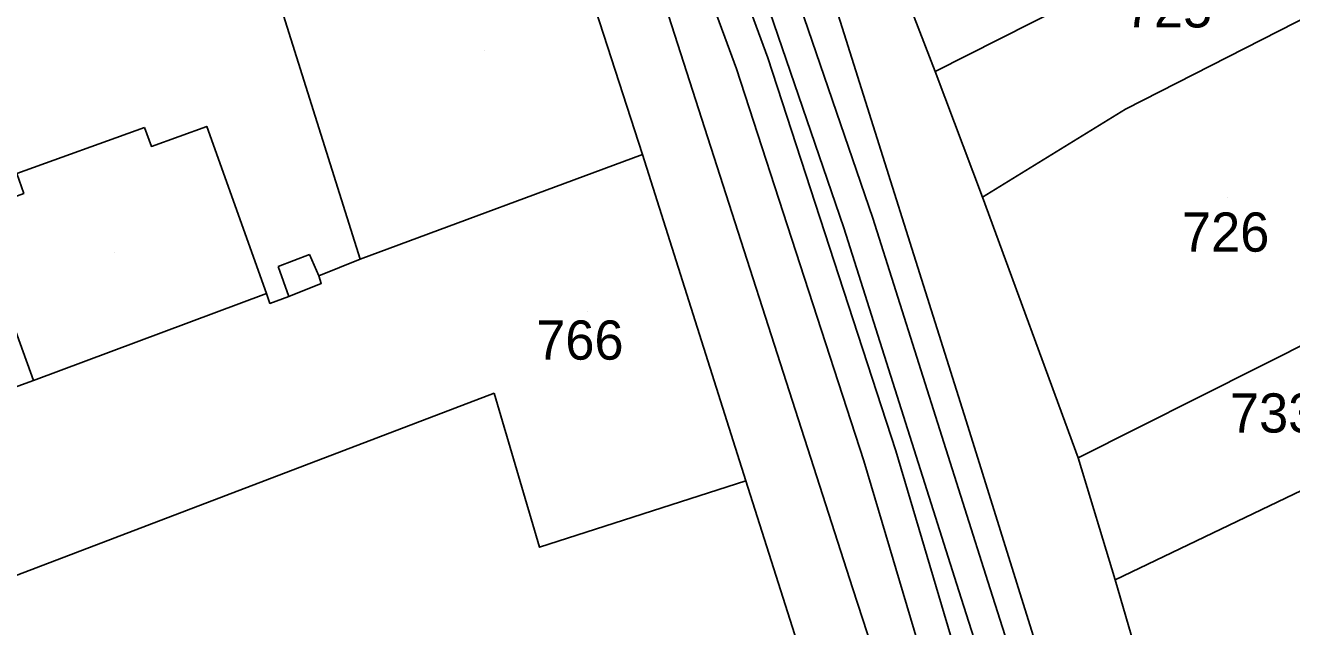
# Model space of a CAD drawing. Extents: x -263423 to -261326, y -1240067 to -1237864.
# Drawn here: x -262823.4 to -262758.8, y -1239125.6 to -1239094.9 of the extents above; entities that cross this region are included whole.
import ezdxf

# ---------------------------------------------------------------- set-up
doc = ezdxf.new("R2010")
doc.units = 0
for name, color, linetype in [('body_kn', 7, 'Continuous'), ('kladpar_druhypozemkov', 7, 'Continuous'), ('kladpar_hranice', 7, 'Continuous'), ('kladpar_parcelnecisla', 7, 'Continuous'), ('kladpar_plochy', 7, 'Continuous'), ('tarchy_linie', 7, 'Continuous'), ('zappar_hrandruhpozemk', 7, 'Continuous')]:
    doc.layers.add(name, color=color, linetype=linetype)

msp = doc.modelspace()

# ---------------------------------------------------------------- linework, layer by layer
at = {"layer": 'body_kn'}
for p, q in [((-262785.49, -1239096.59), (-262785.49, -1239096.59)), ((-262787.1, -1239097.15), (-262787.1, -1239097.15)), ((-262776.96, -1239097.28), (-262776.96, -1239097.28)), ((-262767.23, -1239099.21), (-262767.23, -1239099.21)), ((-262817.32, -1239100.15), (-262817.32, -1239100.15)), ((-262814.14, -1239100.09), (-262814.14, -1239100.09)), ((-262816.96, -1239101.11), (-262816.96, -1239101.11)), ((-262791.9, -1239101.53), (-262791.9, -1239101.53)), ((-262774.53, -1239103.7), (-262774.53, -1239103.7)), ((-262780.14, -1239104.77), (-262780.14, -1239104.77)), ((-262781.61, -1239105.26), (-262781.61, -1239105.26)), ((-262808.89, -1239106.63), (-262808.89, -1239106.63)), ((-262806.3, -1239106.87), (-262806.3, -1239106.87)), ((-262810.49, -1239107.23), (-262810.49, -1239107.23)), ((-262808.41, -1239107.72), (-262808.41, -1239107.72)), ((-262808.29, -1239108.1), (-262808.29, -1239108.1)), ((-262811.09, -1239108.61), (-262811.09, -1239108.61)), ((-262811.09, -1239108.61), (-262811.09, -1239108.61)), ((-262809.95, -1239108.76), (-262809.95, -1239108.76)), ((-262809.95, -1239108.76), (-262809.95, -1239108.76)), ((-262810.91, -1239109.12), (-262810.91, -1239109.12)), ((-262822.99, -1239113.06), (-262822.99, -1239113.06)), ((-262822.99, -1239113.06), (-262822.99, -1239113.06)), ((-262799.47, -1239113.7), (-262799.47, -1239113.7)), ((-262775.38, -1239115.11), (-262775.38, -1239115.11)), ((-262778.97, -1239116.64), (-262778.97, -1239116.64)), ((-262780.59, -1239117.15), (-262780.59, -1239117.15)), ((-262769.66, -1239117), (-262769.66, -1239117)), ((-262786.62, -1239118.17), (-262786.62, -1239118.17)), ((-262797.16, -1239121.56), (-262797.16, -1239121.56)), ((-262781.16, -1239123.69), (-262781.16, -1239123.69)), ((-262774.26, -1239123.31), (-262774.26, -1239123.31)), ((-262767.76, -1239123.22), (-262767.76, -1239123.22)), ((-262775.74, -1239123.78), (-262775.74, -1239123.78))]:
    msp.add_line(p, q, dxfattribs=at)
at = {"layer": 'kladpar_druhypozemkov'}
for p, q in [((-262799.97, -1239096.23), (-262799.97, -1239096.23)), ((-262762.02, -1239103.7), (-262762.02, -1239103.7)), ((-262818.87, -1239106.53), (-262818.87, -1239106.53)), ((-262794.71, -1239109.54), (-262794.71, -1239109.54))]:
    msp.add_line(p, q, dxfattribs=at)
at = {"layer": 'kladpar_hranice'}
for points in [[(-262745.03, -1239088.13), (-262730.55, -1239078.97), (-262719.4, -1239070.96), (-262703.91, -1239059.22), (-262703.59, -1239058.91), (-262703.22, -1239059.43), (-262695.25, -1239069.38), (-262695.7, -1239069.69), (-262710.23, -1239081.07), (-262712.03, -1239082.3), (-262714.67, -1239078.24), (-262726.53, -1239086.43), (-262724.08, -1239090.62), (-262728.53, -1239093.57), (-262733.73, -1239096.51), (-262747.93, -1239104.71), (-262751.29, -1239107.32), (-262751.11, -1239107.68), (-262769.66, -1239117), (-262774.53, -1239103.7), (-262767.23, -1239099.21), (-262755.93, -1239093.42), (-262745.03, -1239088.13)], [(-262758.86, -1239088.14), (-262757.97, -1239087.66), (-262751.28, -1239083.73), (-262751.02, -1239083.55), (-262738.33, -1239074.87), (-262723.39, -1239065.02), (-262719.4, -1239070.96), (-262730.55, -1239078.97), (-262745.03, -1239088.13), (-262755.93, -1239093.42), (-262767.23, -1239099.21), (-262774.53, -1239103.7), (-262776.96, -1239097.28), (-262758.86, -1239088.14)], [(-262756.06, -1239078.86), (-262754.65, -1239078.07), (-262752.31, -1239081.49), (-262751.02, -1239083.55), (-262751.28, -1239083.73), (-262757.97, -1239087.66), (-262758.86, -1239088.14), (-262776.96, -1239097.28), (-262779.18, -1239091.51), (-262756.06, -1239078.86)], [(-262751.11, -1239107.68), (-262751.29, -1239107.32), (-262747.93, -1239104.71), (-262733.73, -1239096.51), (-262728.53, -1239093.57), (-262724.08, -1239090.62), (-262712.03, -1239082.3), (-262710.23, -1239081.07), (-262708.38, -1239083.59), (-262704.81, -1239088.43), (-262722.51, -1239099.86), (-262723, -1239099.15), (-262746.78, -1239113.06), (-262750.76, -1239115.07), (-262767.76, -1239123.22), (-262769.66, -1239117), (-262751.11, -1239107.68)], [(-262796.48, -1239087.39), (-262791.9, -1239101.53), (-262806.3, -1239106.87), (-262808.41, -1239107.72), (-262808.29, -1239108.1), (-262809.95, -1239108.76), (-262810.91, -1239109.12), (-262811.09, -1239108.61), (-262822.99, -1239113.06), (-262828.11, -1239114.91)], [(-262753.82, -1239222.65), (-262758.12, -1239210.42), (-262759.67, -1239205.94), (-262760.45, -1239203.51), (-262764.42, -1239190.77), (-262765.37, -1239187.77), (-262768.68, -1239176.83), (-262770.81, -1239169.6), (-262770.04, -1239169.24), (-262775.1, -1239154.07), (-262776.76, -1239148.95), (-262777, -1239148.24), (-262784.01, -1239126.36), (-262786.62, -1239118.17), (-262791.9, -1239101.53), (-262796.48, -1239087.39)], [(-262779.18, -1239091.51), (-262776.96, -1239097.28), (-262774.53, -1239103.7), (-262769.66, -1239117), (-262767.76, -1239123.22), (-262765.16, -1239132.17), (-262760.77, -1239143.32), (-262757.11, -1239152.87), (-262756.22, -1239155.69), (-262755.45, -1239158.12), (-262755.04, -1239159.4), (-262754.33, -1239161.76), (-262753.5, -1239164.58), (-262748.94, -1239176.69)], [(-262811.09, -1239108.61), (-262810.91, -1239109.12), (-262809.95, -1239108.76), (-262808.29, -1239108.1), (-262808.41, -1239107.72), (-262806.3, -1239106.87), (-262791.9, -1239101.53), (-262786.62, -1239118.17), (-262784.01, -1239126.36), (-262821.03, -1239136.29), (-262810.82, -1239162.5), (-262810.58, -1239163.21), (-262814.29, -1239164.78), (-262815.8, -1239161.32), (-262817.71, -1239161.21), (-262819.01, -1239157.18), (-262817.65, -1239155.87), (-262818.4, -1239155.16), (-262819.76, -1239156.34), (-262823.84, -1239154.47)], [(-262828.11, -1239114.91), (-262822.99, -1239113.06), (-262811.09, -1239108.61)], [(-262748.18, -1239124.47), (-262765.16, -1239132.17), (-262767.76, -1239123.22), (-262750.76, -1239115.07)]]:
    msp.add_lwpolyline(points, dxfattribs=at)
at = {"layer": 'kladpar_plochy'}
for points in [[(-262745.03, -1239088.13), (-262730.55, -1239078.97), (-262719.4, -1239070.96), (-262703.91, -1239059.22), (-262703.59, -1239058.91), (-262703.22, -1239059.43), (-262695.25, -1239069.38), (-262695.7, -1239069.69), (-262710.23, -1239081.07), (-262712.03, -1239082.3), (-262714.67, -1239078.24), (-262726.53, -1239086.43), (-262724.08, -1239090.62), (-262728.53, -1239093.57), (-262733.73, -1239096.51), (-262747.93, -1239104.71), (-262751.29, -1239107.32), (-262751.11, -1239107.68), (-262769.66, -1239117), (-262774.53, -1239103.7), (-262767.23, -1239099.21), (-262755.93, -1239093.42)], [(-262758.86, -1239088.14), (-262757.97, -1239087.66), (-262751.28, -1239083.73), (-262751.02, -1239083.55), (-262738.33, -1239074.87), (-262723.39, -1239065.02), (-262719.4, -1239070.96), (-262730.55, -1239078.97), (-262745.03, -1239088.13), (-262755.93, -1239093.42), (-262767.23, -1239099.21), (-262774.53, -1239103.7), (-262776.96, -1239097.28)], [(-262756.06, -1239078.86), (-262754.65, -1239078.07), (-262752.31, -1239081.49), (-262751.02, -1239083.55), (-262751.28, -1239083.73), (-262757.97, -1239087.66), (-262758.86, -1239088.14), (-262776.96, -1239097.28), (-262779.18, -1239091.51)], [(-262751.11, -1239107.68), (-262751.29, -1239107.32), (-262747.93, -1239104.71), (-262733.73, -1239096.51), (-262728.53, -1239093.57), (-262724.08, -1239090.62), (-262712.03, -1239082.3), (-262710.23, -1239081.07), (-262708.38, -1239083.59), (-262704.81, -1239088.43), (-262722.51, -1239099.86), (-262723, -1239099.15), (-262746.78, -1239113.06), (-262750.76, -1239115.07), (-262767.76, -1239123.22), (-262769.66, -1239117)]]:
    msp.add_lwpolyline(points, close=True, dxfattribs=at)
for points in [[(-262796.48, -1239087.39), (-262791.9, -1239101.53), (-262806.3, -1239106.87), (-262808.41, -1239107.72), (-262808.29, -1239108.1), (-262809.95, -1239108.76), (-262810.91, -1239109.12), (-262811.09, -1239108.61), (-262822.99, -1239113.06), (-262828.11, -1239114.91)], [(-262753.82, -1239222.65), (-262758.12, -1239210.42), (-262759.67, -1239205.94), (-262760.45, -1239203.51), (-262764.42, -1239190.77), (-262765.37, -1239187.77), (-262768.68, -1239176.83), (-262770.81, -1239169.6), (-262770.04, -1239169.24), (-262775.1, -1239154.07), (-262776.76, -1239148.95), (-262777, -1239148.24), (-262784.01, -1239126.36), (-262786.62, -1239118.17), (-262791.9, -1239101.53), (-262796.48, -1239087.39)], [(-262779.18, -1239091.51), (-262776.96, -1239097.28), (-262774.53, -1239103.7), (-262769.66, -1239117), (-262767.76, -1239123.22), (-262765.16, -1239132.17), (-262760.77, -1239143.32), (-262757.11, -1239152.87), (-262756.22, -1239155.69), (-262755.45, -1239158.12), (-262755.04, -1239159.4), (-262754.33, -1239161.76), (-262753.5, -1239164.58), (-262748.94, -1239176.69), (-262747.2, -1239181.3), (-262746.43, -1239183.54), (-262744.7, -1239188.47), (-262744.04, -1239190.58), (-262741.97, -1239197.36), (-262741.38, -1239199.41), (-262739.92, -1239205.16), (-262739.15, -1239207.72), (-262737.92, -1239212.45), (-262735.24, -1239223.05)], [(-262828.11, -1239114.91), (-262822.99, -1239113.06), (-262811.09, -1239108.61), (-262810.91, -1239109.12), (-262809.95, -1239108.76), (-262808.29, -1239108.1), (-262808.41, -1239107.72), (-262806.3, -1239106.87), (-262791.9, -1239101.53), (-262786.62, -1239118.17), (-262784.01, -1239126.36), (-262821.03, -1239136.29), (-262810.82, -1239162.5), (-262810.58, -1239163.21), (-262814.29, -1239164.78), (-262815.8, -1239161.32), (-262817.71, -1239161.21), (-262819.01, -1239157.18), (-262817.65, -1239155.87), (-262818.4, -1239155.16), (-262819.76, -1239156.34), (-262823.84, -1239154.47)], [(-262748.18, -1239124.47), (-262765.16, -1239132.17), (-262767.76, -1239123.22), (-262750.76, -1239115.07)]]:
    msp.add_lwpolyline(points, dxfattribs=at)
at = {"layer": 'tarchy_linie'}
for points in [[(-262816.21, -1239022.95), (-262801.33, -1239053.61), (-262785.49, -1239096.59), (-262778.97, -1239116.64), (-262769.58, -1239148.24), (-262765.58, -1239161.32), (-262756.14, -1239192.63), (-262745.47, -1239227.02), (-262734.36, -1239262.66), (-262729.23, -1239278.2), (-262719.46, -1239309.9), (-262705.75, -1239353.04), (-262693.14, -1239374.02), (-262677.03, -1239427.73), (-262664.56, -1239482.72), (-262653.16, -1239519.18)], [(-262721.13, -1239310.42), (-262730.9, -1239278.73), (-262736.03, -1239263.19), (-262747.14, -1239227.54), (-262757.81, -1239193.14), (-262767.26, -1239161.83), (-262771.21, -1239148.73), (-262780.59, -1239117.15), (-262787.1, -1239097.15), (-262802.9, -1239054.28)], [(-262791.51, -1239071.61), (-262780.14, -1239104.77), (-262774.26, -1239123.31), (-262769.38, -1239138.61), (-262766.53, -1239148.01), (-262763.7, -1239158.99), (-262761.74, -1239165.58), (-262757.5, -1239179.41), (-262753.63, -1239192.61), (-262747.68, -1239211.41), (-262744.63, -1239222.46), (-262735.92, -1239246.92), (-262730.83, -1239263.34), (-262725.19, -1239281.48), (-262720.77, -1239295.86), (-262717.4, -1239307.13), (-262713.9, -1239319.06)], [(-262792.97, -1239072.14), (-262781.61, -1239105.26), (-262775.74, -1239123.78), (-262770.86, -1239139.07), (-262768.02, -1239148.43), (-262765.19, -1239159.4), (-262763.22, -1239166.03), (-262758.99, -1239179.86), (-262755.11, -1239193.06), (-262749.17, -1239211.85), (-262746.11, -1239222.93), (-262737.39, -1239247.41), (-262732.31, -1239263.8), (-262726.67, -1239281.94), (-262722.25, -1239296.31), (-262718.89, -1239307.57), (-262715.38, -1239319.51)]]:
    msp.add_lwpolyline(points, dxfattribs=at)
at = {"layer": 'zappar_hrandruhpozemk'}
for p, q in [((-262781.16, -1239123.69), (-262793.04, -1239086.7)), ((-262775.38, -1239115.11), (-262782.68, -1239091.95)), ((-262823.84, -1239102.49), (-262817.32, -1239100.15)), ((-262810.49, -1239107.23), (-262808.89, -1239106.63)), ((-262808.89, -1239106.63), (-262808.41, -1239107.72)), ((-262809.95, -1239108.76), (-262810.49, -1239107.23)), ((-262825.32, -1239123.55), (-262799.47, -1239113.7))]:
    msp.add_line(p, q, dxfattribs=at)
for points in [[(-262807.65, -1239087.65), (-262806.27, -1239091.31), (-262810.11, -1239092.81), (-262810.51, -1239093.5), (-262806.3, -1239106.87)], [(-262817.32, -1239100.15), (-262816.96, -1239101.11), (-262814.14, -1239100.09), (-262811.09, -1239108.61)], [(-262822.99, -1239113.06), (-262826.1, -1239104.47), (-262823.48, -1239103.51), (-262823.84, -1239102.49)], [(-262799.47, -1239113.7), (-262797.16, -1239121.56), (-262786.62, -1239118.17)], [(-262756.22, -1239155.69), (-262757.5, -1239155.91), (-262758.89, -1239155.82), (-262760.09, -1239155.47), (-262761.09, -1239155.01), (-262761.97, -1239154.35), (-262762.83, -1239153.06), (-262764.03, -1239150.11), (-262769.28, -1239134.62), (-262775.38, -1239115.11)], [(-262761.26, -1239185.51), (-262771.76, -1239152.49), (-262781.16, -1239123.69)]]:
    msp.add_lwpolyline(points, dxfattribs=at)

# ---------------------------------------------------------------- texts
at = {"layer": 'kladpar_parcelnecisla'}
for s, p in [('725', (-262767.274, -1239095.04)), ('726', (-262764.358, -1239106.48)), ('766', (-262797.322, -1239111.99)), ('733/1', (-262761.907, -1239115.71))]:
    msp.add_text(s, height=2, dxfattribs=at).set_placement(p)

doc.saveas('drawing.dxf')
